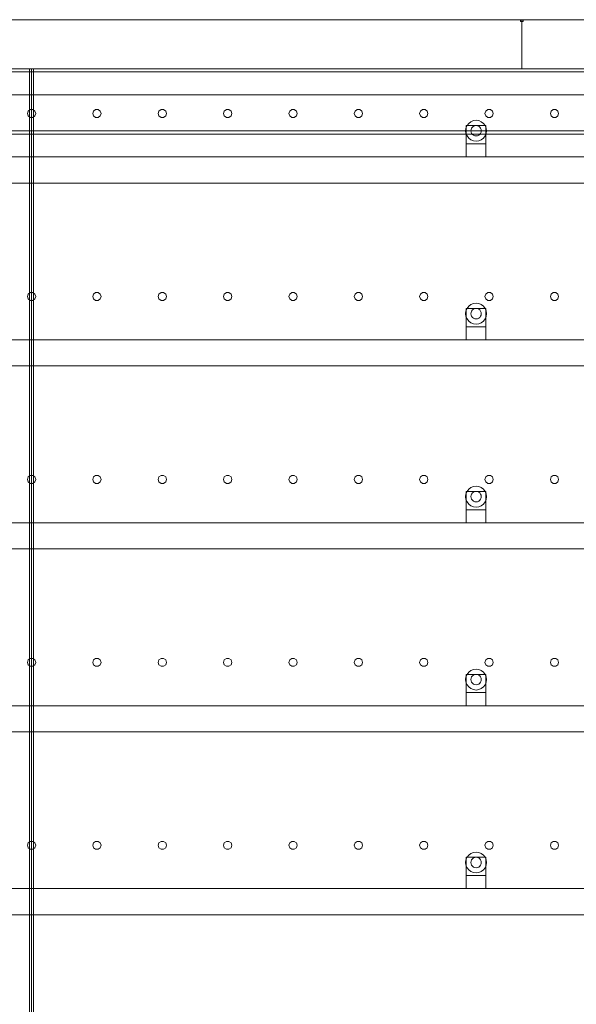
# Model space of a CAD drawing. Header units: millimetres. Extents: x -4395 to 65662, y -65530 to 6847.
# Tile 987 of 1034: x 51443 to 52294, y 1493 to 3000. Entities that reach past the tile are written whole.
import ezdxf

# ---------------------------------------------------------------- set-up
doc = ezdxf.new("R2010")
doc.units = ezdxf.units.MM
doc.layers.add('lateral_secador', color=7, linetype='Continuous', lineweight=0)

msp = doc.modelspace()

# ---------------------------------------------------------------- linework, layer by layer
at = {"layer": 'lateral_secador'}
for p, q in [((51211.134, 3000), (52211.134, 3000)), ((52209.134, 3000), (52213.134, 3000)), ((52209.134, 3000), (52209.134, 2997)), ((52211.134, 2925), (52211.134, 3000)), ((52211.134, 3000), (53211.134, 3000)), ((52213.134, 2997), (52213.134, 3000)), ((52209.134, 2997), (52213.134, 2997)), ((40461.134, 2925), (60461.134, 2925)), ((50686.134, 2925), (51461.134, 2925)), ((51211.134, 2925), (52211.134, 2925)), ((51458.134, 2925), (51464.134, 2925)), ((51458.134, 2925), (51458.134, 60)), ((51461.134, 0), (51461.134, 2925)), ((51461.134, 2925), (52461.134, 2925)), ((51464.134, 60), (51464.134, 2925)), ((52211.134, 2925), (53211.134, 2925)), ((40461.134, 2920), (60461.134, 2920)), ((40461.134, 2885), (60461.134, 2885)), ((51455.997, 2860.082), (51454.784, 2856.35)), ((51454.784, 2856.35), (51455.997, 2852.618)), ((51459.172, 2862.389), (51455.997, 2860.082)), ((51455.997, 2852.618), (51459.172, 2850.311)), ((51463.096, 2862.389), (51459.172, 2862.389)), ((51459.172, 2850.311), (51463.096, 2850.311)), ((51466.271, 2860.082), (51463.096, 2862.389)), ((51463.096, 2850.311), (51466.271, 2852.618)), ((51467.484, 2856.35), (51466.271, 2860.082)), ((51466.271, 2852.618), (51467.484, 2856.35)), ((51555.997, 2860.082), (51554.784, 2856.35)), ((51554.784, 2856.35), (51555.997, 2852.618)), ((51559.172, 2862.389), (51555.997, 2860.082)), ((51555.997, 2852.618), (51559.172, 2850.311)), ((51563.096, 2862.389), (51559.172, 2862.389)), ((51559.172, 2850.311), (51563.096, 2850.311)), ((51566.271, 2860.082), (51563.096, 2862.389)), ((51563.096, 2850.311), (51566.271, 2852.618)), ((51567.484, 2856.35), (51566.271, 2860.082)), ((51566.271, 2852.618), (51567.484, 2856.35)), ((51655.997, 2860.082), (51654.784, 2856.35)), ((51654.784, 2856.35), (51655.997, 2852.618)), ((51659.172, 2862.389), (51655.997, 2860.082)), ((51655.997, 2852.618), (51659.172, 2850.311)), ((51663.096, 2862.389), (51659.172, 2862.389)), ((51659.172, 2850.311), (51663.096, 2850.311)), ((51666.271, 2860.082), (51663.096, 2862.389)), ((51663.096, 2850.311), (51666.271, 2852.618)), ((51667.484, 2856.35), (51666.271, 2860.082)), ((51666.271, 2852.618), (51667.484, 2856.35)), ((51755.997, 2860.082), (51754.784, 2856.35)), ((51754.784, 2856.35), (51755.997, 2852.618)), ((51759.172, 2862.389), (51755.997, 2860.082)), ((51755.997, 2852.618), (51759.172, 2850.311)), ((51763.096, 2862.389), (51759.172, 2862.389)), ((51759.172, 2850.311), (51763.096, 2850.311)), ((51766.271, 2860.082), (51763.096, 2862.389)), ((51763.096, 2850.311), (51766.271, 2852.618)), ((51767.484, 2856.35), (51766.271, 2860.082)), ((51766.271, 2852.618), (51767.484, 2856.35)), ((51855.997, 2860.082), (51854.784, 2856.35)), ((51854.784, 2856.35), (51855.997, 2852.618)), ((51859.172, 2862.389), (51855.997, 2860.082)), ((51855.997, 2852.618), (51859.172, 2850.311)), ((51863.096, 2862.389), (51859.172, 2862.389)), ((51859.172, 2850.311), (51863.096, 2850.311)), ((51866.271, 2860.082), (51863.096, 2862.389)), ((51863.096, 2850.311), (51866.271, 2852.618)), ((51867.484, 2856.35), (51866.271, 2860.082)), ((51866.271, 2852.618), (51867.484, 2856.35)), ((51955.997, 2860.082), (51954.784, 2856.35)), ((51954.784, 2856.35), (51955.997, 2852.618)), ((51959.172, 2862.389), (51955.997, 2860.082)), ((51955.997, 2852.618), (51959.172, 2850.311)), ((51963.096, 2862.389), (51959.172, 2862.389)), ((51959.172, 2850.311), (51963.096, 2850.311)), ((51966.271, 2860.082), (51963.096, 2862.389)), ((51963.096, 2850.311), (51966.271, 2852.618)), ((51967.484, 2856.35), (51966.271, 2860.082)), ((51966.271, 2852.618), (51967.484, 2856.35)), ((52055.997, 2860.082), (52054.784, 2856.35)), ((52054.784, 2856.35), (52055.997, 2852.618)), ((52059.172, 2862.389), (52055.997, 2860.082)), ((52055.997, 2852.618), (52059.172, 2850.311)), ((52063.096, 2862.389), (52059.172, 2862.389)), ((52059.172, 2850.311), (52063.096, 2850.311)), ((52066.271, 2860.082), (52063.096, 2862.389)), ((52063.096, 2850.311), (52066.271, 2852.618)), ((52067.484, 2856.35), (52066.271, 2860.082)), ((52066.271, 2852.618), (52067.484, 2856.35)), ((52155.997, 2860.082), (52154.784, 2856.35)), ((52154.784, 2856.35), (52155.997, 2852.618)), ((52159.172, 2862.389), (52155.997, 2860.082)), ((52155.997, 2852.618), (52159.172, 2850.311)), ((52163.096, 2862.389), (52159.172, 2862.389)), ((52159.172, 2850.311), (52163.096, 2850.311)), ((52166.271, 2860.082), (52163.096, 2862.389)), ((52163.096, 2850.311), (52166.271, 2852.618)), ((52167.484, 2856.35), (52166.271, 2860.082)), ((52166.271, 2852.618), (52167.484, 2856.35)), ((52255.997, 2860.082), (52254.784, 2856.35)), ((52254.784, 2856.35), (52255.997, 2852.618)), ((52259.172, 2862.389), (52255.997, 2860.082)), ((52255.997, 2852.618), (52259.172, 2850.311)), ((52263.096, 2862.389), (52259.172, 2862.389)), ((52259.172, 2850.311), (52263.096, 2850.311)), ((52266.271, 2860.082), (52263.096, 2862.389)), ((52263.096, 2850.311), (52266.271, 2852.618)), ((52267.484, 2856.35), (52266.271, 2860.082)), ((52266.271, 2852.618), (52267.484, 2856.35)), ((52125.679, 2834.141), (52125.134, 2830)), ((52127.277, 2838), (52125.679, 2834.141)), ((52126.134, 2838), (52156.134, 2838)), ((52126.134, 2838), (52126.134, 2810)), ((52129.82, 2841.314), (52127.277, 2838)), ((52133.134, 2843.856), (52129.82, 2841.314)), ((52136.993, 2845.455), (52133.134, 2843.856)), ((52134.206, 2834), (52133.406, 2832.071)), ((52135.477, 2835.657), (52134.206, 2834)), ((52137.134, 2836.928), (52135.477, 2835.657)), ((52141.134, 2846), (52136.993, 2845.455)), ((52139.063, 2837.727), (52137.134, 2836.928)), ((52141.134, 2838), (52139.063, 2837.727)), ((52145.275, 2845.455), (52141.134, 2846)), ((52143.204, 2837.727), (52141.134, 2838)), ((52145.134, 2836.928), (52143.204, 2837.727)), ((52146.791, 2835.657), (52145.134, 2836.928)), ((52149.134, 2843.856), (52145.275, 2845.455)), ((52148.062, 2834), (52146.791, 2835.657)), ((52148.861, 2832.071), (52148.062, 2834)), ((52152.448, 2841.314), (52149.134, 2843.856)), ((52154.99, 2838), (52152.448, 2841.314)), ((52156.589, 2834.141), (52154.99, 2838)), ((52156.134, 2810), (52156.134, 2838)), ((52157.134, 2830), (52156.589, 2834.141)), ((40461.134, 2830), (60461.134, 2830)), ((40461.134, 2825), (60461.134, 2825)), ((52125.134, 2830), (52125.679, 2825.859)), ((52125.679, 2825.859), (52127.277, 2822)), ((52127.277, 2822), (52129.82, 2818.686)), ((52129.82, 2818.686), (52133.134, 2816.144)), ((52133.406, 2832.071), (52133.134, 2830)), ((52133.134, 2830), (52133.406, 2827.929)), ((52133.406, 2827.929), (52134.206, 2826)), ((52134.206, 2826), (52135.477, 2824.343)), ((52135.477, 2824.343), (52137.134, 2823.072)), ((52137.134, 2823.072), (52139.063, 2822.273)), ((52139.063, 2822.273), (52141.134, 2822)), ((52141.134, 2822), (52143.204, 2822.273)), ((52143.204, 2822.273), (52145.134, 2823.072)), ((52145.134, 2823.072), (52146.791, 2824.343)), ((52146.791, 2824.343), (52148.062, 2826)), ((52148.062, 2826), (52148.861, 2827.929)), ((52149.134, 2830), (52148.861, 2832.071)), ((52148.861, 2827.929), (52149.134, 2830)), ((52149.134, 2816.144), (52152.448, 2818.686)), ((52152.448, 2818.686), (52154.99, 2822)), ((52154.99, 2822), (52156.589, 2825.859)), ((52156.589, 2825.859), (52157.134, 2830)), ((52126.134, 2810), (52156.134, 2810)), ((52126.134, 2810), (52126.134, 2790)), ((52133.134, 2816.144), (52136.993, 2814.545)), ((52136.993, 2814.545), (52141.134, 2814)), ((52141.134, 2814), (52145.275, 2814.545)), ((52145.275, 2814.545), (52149.134, 2816.144)), ((52156.134, 2790), (52156.134, 2810)), ((40811.134, 2790), (60111.134, 2790)), ((52126.134, 2790), (52156.134, 2790)), ((40811.134, 2750), (60111.134, 2750)), ((51455.997, 2580.082), (51454.784, 2576.35)), ((51459.172, 2582.389), (51455.997, 2580.082)), ((51463.096, 2582.389), (51459.172, 2582.389)), ((51466.271, 2580.082), (51463.096, 2582.389)), ((51467.484, 2576.35), (51466.271, 2580.082)), ((51555.997, 2580.082), (51554.784, 2576.35)), ((51559.172, 2582.389), (51555.997, 2580.082)), ((51563.096, 2582.389), (51559.172, 2582.389)), ((51566.271, 2580.082), (51563.096, 2582.389)), ((51567.484, 2576.35), (51566.271, 2580.082)), ((51655.997, 2580.082), (51654.784, 2576.35)), ((51659.172, 2582.389), (51655.997, 2580.082)), ((51663.096, 2582.389), (51659.172, 2582.389)), ((51666.271, 2580.082), (51663.096, 2582.389)), ((51667.484, 2576.35), (51666.271, 2580.082)), ((51755.997, 2580.082), (51754.784, 2576.35)), ((51759.172, 2582.389), (51755.997, 2580.082)), ((51763.096, 2582.389), (51759.172, 2582.389)), ((51766.271, 2580.082), (51763.096, 2582.389)), ((51767.484, 2576.35), (51766.271, 2580.082)), ((51855.997, 2580.082), (51854.784, 2576.35)), ((51859.172, 2582.389), (51855.997, 2580.082)), ((51863.096, 2582.389), (51859.172, 2582.389)), ((51866.271, 2580.082), (51863.096, 2582.389)), ((51867.484, 2576.35), (51866.271, 2580.082)), ((51955.997, 2580.082), (51954.784, 2576.35)), ((51959.172, 2582.389), (51955.997, 2580.082)), ((51963.096, 2582.389), (51959.172, 2582.389)), ((51966.271, 2580.082), (51963.096, 2582.389)), ((51967.484, 2576.35), (51966.271, 2580.082)), ((52055.997, 2580.082), (52054.784, 2576.35)), ((52059.172, 2582.389), (52055.997, 2580.082)), ((52063.096, 2582.389), (52059.172, 2582.389)), ((52066.271, 2580.082), (52063.096, 2582.389)), ((52067.484, 2576.35), (52066.271, 2580.082)), ((52155.997, 2580.082), (52154.784, 2576.35)), ((52159.172, 2582.389), (52155.997, 2580.082)), ((52163.096, 2582.389), (52159.172, 2582.389)), ((52166.271, 2580.082), (52163.096, 2582.389)), ((52167.484, 2576.35), (52166.271, 2580.082)), ((52255.997, 2580.082), (52254.784, 2576.35)), ((52259.172, 2582.389), (52255.997, 2580.082)), ((52263.096, 2582.389), (52259.172, 2582.389)), ((52266.271, 2580.082), (52263.096, 2582.389)), ((52267.484, 2576.35), (52266.271, 2580.082)), ((51454.784, 2576.35), (51455.997, 2572.618)), ((51455.997, 2572.618), (51459.172, 2570.311)), ((51459.172, 2570.311), (51463.096, 2570.311)), ((51463.096, 2570.311), (51466.271, 2572.618)), ((51466.271, 2572.618), (51467.484, 2576.35)), ((51554.784, 2576.35), (51555.997, 2572.618)), ((51555.997, 2572.618), (51559.172, 2570.311)), ((51559.172, 2570.311), (51563.096, 2570.311)), ((51563.096, 2570.311), (51566.271, 2572.618)), ((51566.271, 2572.618), (51567.484, 2576.35)), ((51654.784, 2576.35), (51655.997, 2572.618)), ((51655.997, 2572.618), (51659.172, 2570.311)), ((51659.172, 2570.311), (51663.096, 2570.311)), ((51663.096, 2570.311), (51666.271, 2572.618)), ((51666.271, 2572.618), (51667.484, 2576.35)), ((51754.784, 2576.35), (51755.997, 2572.618)), ((51755.997, 2572.618), (51759.172, 2570.311)), ((51759.172, 2570.311), (51763.096, 2570.311)), ((51763.096, 2570.311), (51766.271, 2572.618)), ((51766.271, 2572.618), (51767.484, 2576.35)), ((51854.784, 2576.35), (51855.997, 2572.618)), ((51855.997, 2572.618), (51859.172, 2570.311)), ((51859.172, 2570.311), (51863.096, 2570.311)), ((51863.096, 2570.311), (51866.271, 2572.618)), ((51866.271, 2572.618), (51867.484, 2576.35)), ((51954.784, 2576.35), (51955.997, 2572.618)), ((51955.997, 2572.618), (51959.172, 2570.311)), ((51959.172, 2570.311), (51963.096, 2570.311)), ((51963.096, 2570.311), (51966.271, 2572.618)), ((51966.271, 2572.618), (51967.484, 2576.35)), ((52054.784, 2576.35), (52055.997, 2572.618)), ((52055.997, 2572.618), (52059.172, 2570.311)), ((52059.172, 2570.311), (52063.096, 2570.311)), ((52063.096, 2570.311), (52066.271, 2572.618)), ((52066.271, 2572.618), (52067.484, 2576.35)), ((52133.134, 2563.856), (52129.82, 2561.314)), ((52136.993, 2565.455), (52133.134, 2563.856)), ((52141.134, 2566), (52136.993, 2565.455)), ((52145.275, 2565.455), (52141.134, 2566)), ((52149.134, 2563.856), (52145.275, 2565.455)), ((52152.448, 2561.314), (52149.134, 2563.856)), ((52154.784, 2576.35), (52155.997, 2572.618)), ((52155.997, 2572.618), (52159.172, 2570.311)), ((52159.172, 2570.311), (52163.096, 2570.311)), ((52163.096, 2570.311), (52166.271, 2572.618)), ((52166.271, 2572.618), (52167.484, 2576.35)), ((52254.784, 2576.35), (52255.997, 2572.618)), ((52255.997, 2572.618), (52259.172, 2570.311)), ((52259.172, 2570.311), (52263.096, 2570.311)), ((52263.096, 2570.311), (52266.271, 2572.618)), ((52266.271, 2572.618), (52267.484, 2576.35)), ((52125.679, 2554.141), (52125.134, 2550)), ((52125.134, 2550), (52125.679, 2545.859)), ((52127.277, 2558), (52125.679, 2554.141)), ((52126.134, 2558), (52156.134, 2558)), ((52126.134, 2558), (52126.134, 2530)), ((52129.82, 2561.314), (52127.277, 2558)), ((52133.406, 2552.071), (52133.134, 2550)), ((52133.134, 2550), (52133.406, 2547.929)), ((52134.206, 2554), (52133.406, 2552.071)), ((52133.406, 2547.929), (52134.206, 2546)), ((52135.477, 2555.657), (52134.206, 2554)), ((52137.134, 2556.928), (52135.477, 2555.657)), ((52139.063, 2557.727), (52137.134, 2556.928)), ((52141.134, 2558), (52139.063, 2557.727)), ((52143.204, 2557.727), (52141.134, 2558)), ((52145.134, 2556.928), (52143.204, 2557.727)), ((52146.791, 2555.657), (52145.134, 2556.928)), ((52148.062, 2554), (52146.791, 2555.657)), ((52148.861, 2552.071), (52148.062, 2554)), ((52148.062, 2546), (52148.861, 2547.929)), ((52149.134, 2550), (52148.861, 2552.071)), ((52148.861, 2547.929), (52149.134, 2550)), ((52154.99, 2558), (52152.448, 2561.314)), ((52156.589, 2554.141), (52154.99, 2558)), ((52156.134, 2530), (52156.134, 2558)), ((52157.134, 2550), (52156.589, 2554.141)), ((52156.589, 2545.859), (52157.134, 2550)), ((52125.679, 2545.859), (52127.277, 2542)), ((52127.277, 2542), (52129.82, 2538.686)), ((52129.82, 2538.686), (52133.134, 2536.144)), ((52133.134, 2536.144), (52136.993, 2534.545)), ((52134.206, 2546), (52135.477, 2544.343)), ((52135.477, 2544.343), (52137.134, 2543.072)), ((52136.993, 2534.545), (52141.134, 2534)), ((52137.134, 2543.072), (52139.063, 2542.273)), ((52139.063, 2542.273), (52141.134, 2542)), ((52141.134, 2542), (52143.204, 2542.273)), ((52141.134, 2534), (52145.275, 2534.545)), ((52143.204, 2542.273), (52145.134, 2543.072)), ((52145.134, 2543.072), (52146.791, 2544.343)), ((52145.275, 2534.545), (52149.134, 2536.144)), ((52146.791, 2544.343), (52148.062, 2546)), ((52149.134, 2536.144), (52152.448, 2538.686)), ((52152.448, 2538.686), (52154.99, 2542)), ((52154.99, 2542), (52156.589, 2545.859)), ((52126.134, 2530), (52156.134, 2530)), ((52126.134, 2530), (52126.134, 2510)), ((52156.134, 2510), (52156.134, 2530)), ((40811.134, 2510), (60111.134, 2510)), ((52126.134, 2510), (52156.134, 2510)), ((40811.134, 2470), (60111.134, 2470)), ((51455.997, 2300.082), (51454.784, 2296.35)), ((51454.784, 2296.35), (51455.997, 2292.618)), ((51459.172, 2302.389), (51455.997, 2300.082)), ((51455.997, 2292.618), (51459.172, 2290.311)), ((51463.096, 2302.389), (51459.172, 2302.389)), ((51466.271, 2300.082), (51463.096, 2302.389)), ((51463.096, 2290.311), (51466.271, 2292.618)), ((51467.484, 2296.35), (51466.271, 2300.082)), ((51466.271, 2292.618), (51467.484, 2296.35)), ((51555.997, 2300.082), (51554.784, 2296.35)), ((51554.784, 2296.35), (51555.997, 2292.618)), ((51559.172, 2302.389), (51555.997, 2300.082)), ((51555.997, 2292.618), (51559.172, 2290.311)), ((51563.096, 2302.389), (51559.172, 2302.389)), ((51566.271, 2300.082), (51563.096, 2302.389)), ((51563.096, 2290.311), (51566.271, 2292.618)), ((51567.484, 2296.35), (51566.271, 2300.082)), ((51566.271, 2292.618), (51567.484, 2296.35)), ((51655.997, 2300.082), (51654.784, 2296.35)), ((51654.784, 2296.35), (51655.997, 2292.618)), ((51659.172, 2302.389), (51655.997, 2300.082)), ((51655.997, 2292.618), (51659.172, 2290.311)), ((51663.096, 2302.389), (51659.172, 2302.389)), ((51666.271, 2300.082), (51663.096, 2302.389)), ((51663.096, 2290.311), (51666.271, 2292.618)), ((51667.484, 2296.35), (51666.271, 2300.082)), ((51666.271, 2292.618), (51667.484, 2296.35)), ((51755.997, 2300.082), (51754.784, 2296.35)), ((51754.784, 2296.35), (51755.997, 2292.618)), ((51759.172, 2302.389), (51755.997, 2300.082)), ((51755.997, 2292.618), (51759.172, 2290.311)), ((51763.096, 2302.389), (51759.172, 2302.389)), ((51766.271, 2300.082), (51763.096, 2302.389)), ((51763.096, 2290.311), (51766.271, 2292.618)), ((51767.484, 2296.35), (51766.271, 2300.082)), ((51766.271, 2292.618), (51767.484, 2296.35)), ((51855.997, 2300.082), (51854.784, 2296.35)), ((51854.784, 2296.35), (51855.997, 2292.618)), ((51859.172, 2302.389), (51855.997, 2300.082)), ((51855.997, 2292.618), (51859.172, 2290.311)), ((51863.096, 2302.389), (51859.172, 2302.389)), ((51866.271, 2300.082), (51863.096, 2302.389)), ((51863.096, 2290.311), (51866.271, 2292.618)), ((51867.484, 2296.35), (51866.271, 2300.082)), ((51866.271, 2292.618), (51867.484, 2296.35)), ((51955.997, 2300.082), (51954.784, 2296.35)), ((51954.784, 2296.35), (51955.997, 2292.618)), ((51959.172, 2302.389), (51955.997, 2300.082)), ((51955.997, 2292.618), (51959.172, 2290.311)), ((51963.096, 2302.389), (51959.172, 2302.389)), ((51966.271, 2300.082), (51963.096, 2302.389)), ((51963.096, 2290.311), (51966.271, 2292.618)), ((51967.484, 2296.35), (51966.271, 2300.082)), ((51966.271, 2292.618), (51967.484, 2296.35)), ((52055.997, 2300.082), (52054.784, 2296.35)), ((52054.784, 2296.35), (52055.997, 2292.618)), ((52059.172, 2302.389), (52055.997, 2300.082)), ((52055.997, 2292.618), (52059.172, 2290.311)), ((52063.096, 2302.389), (52059.172, 2302.389)), ((52066.271, 2300.082), (52063.096, 2302.389)), ((52063.096, 2290.311), (52066.271, 2292.618)), ((52067.484, 2296.35), (52066.271, 2300.082)), ((52066.271, 2292.618), (52067.484, 2296.35)), ((52155.997, 2300.082), (52154.784, 2296.35)), ((52154.784, 2296.35), (52155.997, 2292.618)), ((52159.172, 2302.389), (52155.997, 2300.082)), ((52155.997, 2292.618), (52159.172, 2290.311)), ((52163.096, 2302.389), (52159.172, 2302.389)), ((52166.271, 2300.082), (52163.096, 2302.389)), ((52163.096, 2290.311), (52166.271, 2292.618)), ((52167.484, 2296.35), (52166.271, 2300.082)), ((52166.271, 2292.618), (52167.484, 2296.35)), ((52255.997, 2300.082), (52254.784, 2296.35)), ((52254.784, 2296.35), (52255.997, 2292.618)), ((52259.172, 2302.389), (52255.997, 2300.082)), ((52255.997, 2292.618), (52259.172, 2290.311)), ((52263.096, 2302.389), (52259.172, 2302.389)), ((52266.271, 2300.082), (52263.096, 2302.389)), ((52263.096, 2290.311), (52266.271, 2292.618)), ((52267.484, 2296.35), (52266.271, 2300.082)), ((52266.271, 2292.618), (52267.484, 2296.35)), ((51459.172, 2290.311), (51463.096, 2290.311)), ((51559.172, 2290.311), (51563.096, 2290.311)), ((51659.172, 2290.311), (51663.096, 2290.311)), ((51759.172, 2290.311), (51763.096, 2290.311)), ((51859.172, 2290.311), (51863.096, 2290.311)), ((51959.172, 2290.311), (51963.096, 2290.311)), ((52059.172, 2290.311), (52063.096, 2290.311)), ((52127.277, 2278), (52125.679, 2274.141)), ((52126.134, 2278), (52156.134, 2278)), ((52126.134, 2278), (52126.134, 2250)), ((52129.82, 2281.314), (52127.277, 2278)), ((52133.134, 2283.856), (52129.82, 2281.314)), ((52136.993, 2285.455), (52133.134, 2283.856)), ((52135.477, 2275.657), (52134.206, 2274)), ((52137.134, 2276.928), (52135.477, 2275.657)), ((52141.134, 2286), (52136.993, 2285.455)), ((52139.063, 2277.727), (52137.134, 2276.928)), ((52141.134, 2278), (52139.063, 2277.727)), ((52145.275, 2285.455), (52141.134, 2286)), ((52143.204, 2277.727), (52141.134, 2278)), ((52145.134, 2276.928), (52143.204, 2277.727)), ((52146.791, 2275.657), (52145.134, 2276.928)), ((52149.134, 2283.856), (52145.275, 2285.455)), ((52148.062, 2274), (52146.791, 2275.657)), ((52152.448, 2281.314), (52149.134, 2283.856)), ((52154.99, 2278), (52152.448, 2281.314)), ((52156.589, 2274.141), (52154.99, 2278)), ((52156.134, 2250), (52156.134, 2278)), ((52159.172, 2290.311), (52163.096, 2290.311)), ((52259.172, 2290.311), (52263.096, 2290.311)), ((52125.679, 2274.141), (52125.134, 2270)), ((52125.134, 2270), (52125.679, 2265.859)), ((52125.679, 2265.859), (52127.277, 2262)), ((52127.277, 2262), (52129.82, 2258.686)), ((52133.406, 2272.071), (52133.134, 2270)), ((52133.134, 2270), (52133.406, 2267.929)), ((52134.206, 2274), (52133.406, 2272.071)), ((52133.406, 2267.929), (52134.206, 2266)), ((52134.206, 2266), (52135.477, 2264.343)), ((52135.477, 2264.343), (52137.134, 2263.072)), ((52137.134, 2263.072), (52139.063, 2262.273)), ((52139.063, 2262.273), (52141.134, 2262)), ((52141.134, 2262), (52143.204, 2262.273)), ((52143.204, 2262.273), (52145.134, 2263.072)), ((52145.134, 2263.072), (52146.791, 2264.343)), ((52146.791, 2264.343), (52148.062, 2266)), ((52148.861, 2272.071), (52148.062, 2274)), ((52148.062, 2266), (52148.861, 2267.929)), ((52149.134, 2270), (52148.861, 2272.071)), ((52148.861, 2267.929), (52149.134, 2270)), ((52152.448, 2258.686), (52154.99, 2262)), ((52154.99, 2262), (52156.589, 2265.859)), ((52157.134, 2270), (52156.589, 2274.141)), ((52156.589, 2265.859), (52157.134, 2270)), ((52126.134, 2250), (52156.134, 2250)), ((52126.134, 2250), (52126.134, 2230)), ((52129.82, 2258.686), (52133.134, 2256.144)), ((52133.134, 2256.144), (52136.993, 2254.545)), ((52136.993, 2254.545), (52141.134, 2254)), ((52141.134, 2254), (52145.275, 2254.545)), ((52145.275, 2254.545), (52149.134, 2256.144)), ((52149.134, 2256.144), (52152.448, 2258.686)), ((52156.134, 2230), (52156.134, 2250)), ((40811.134, 2230), (60111.134, 2230)), ((52126.134, 2230), (52156.134, 2230)), ((40811.134, 2190), (60111.134, 2190)), ((51455.997, 2020.082), (51454.784, 2016.35)), ((51459.172, 2022.389), (51455.997, 2020.082)), ((51463.096, 2022.389), (51459.172, 2022.389)), ((51466.271, 2020.082), (51463.096, 2022.389)), ((51467.484, 2016.35), (51466.271, 2020.082)), ((51555.997, 2020.082), (51554.784, 2016.35)), ((51559.172, 2022.389), (51555.997, 2020.082)), ((51563.096, 2022.389), (51559.172, 2022.389)), ((51566.271, 2020.082), (51563.096, 2022.389)), ((51567.484, 2016.35), (51566.271, 2020.082)), ((51655.997, 2020.082), (51654.784, 2016.35)), ((51659.172, 2022.389), (51655.997, 2020.082)), ((51663.096, 2022.389), (51659.172, 2022.389)), ((51666.271, 2020.082), (51663.096, 2022.389)), ((51667.484, 2016.35), (51666.271, 2020.082)), ((51755.997, 2020.082), (51754.784, 2016.35)), ((51759.172, 2022.389), (51755.997, 2020.082)), ((51763.096, 2022.389), (51759.172, 2022.389)), ((51766.271, 2020.082), (51763.096, 2022.389)), ((51767.484, 2016.35), (51766.271, 2020.082)), ((51855.997, 2020.082), (51854.784, 2016.35)), ((51859.172, 2022.389), (51855.997, 2020.082)), ((51863.096, 2022.389), (51859.172, 2022.389)), ((51866.271, 2020.082), (51863.096, 2022.389)), ((51867.484, 2016.35), (51866.271, 2020.082)), ((51955.997, 2020.082), (51954.784, 2016.35)), ((51959.172, 2022.389), (51955.997, 2020.082)), ((51963.096, 2022.389), (51959.172, 2022.389)), ((51966.271, 2020.082), (51963.096, 2022.389)), ((51967.484, 2016.35), (51966.271, 2020.082)), ((52055.997, 2020.082), (52054.784, 2016.35)), ((52059.172, 2022.389), (52055.997, 2020.082)), ((52063.096, 2022.389), (52059.172, 2022.389)), ((52066.271, 2020.082), (52063.096, 2022.389)), ((52067.484, 2016.35), (52066.271, 2020.082)), ((52155.997, 2020.082), (52154.784, 2016.35)), ((52159.172, 2022.389), (52155.997, 2020.082)), ((52163.096, 2022.389), (52159.172, 2022.389)), ((52166.271, 2020.082), (52163.096, 2022.389)), ((52167.484, 2016.35), (52166.271, 2020.082)), ((52255.997, 2020.082), (52254.784, 2016.35)), ((52259.172, 2022.389), (52255.997, 2020.082)), ((52263.096, 2022.389), (52259.172, 2022.389)), ((52266.271, 2020.082), (52263.096, 2022.389)), ((52267.484, 2016.35), (52266.271, 2020.082)), ((51454.784, 2016.35), (51455.997, 2012.618)), ((51455.997, 2012.618), (51459.172, 2010.311)), ((51459.172, 2010.311), (51463.096, 2010.311)), ((51463.096, 2010.311), (51466.271, 2012.618)), ((51466.271, 2012.618), (51467.484, 2016.35)), ((51554.784, 2016.35), (51555.997, 2012.618)), ((51555.997, 2012.618), (51559.172, 2010.311)), ((51559.172, 2010.311), (51563.096, 2010.311)), ((51563.096, 2010.311), (51566.271, 2012.618)), ((51566.271, 2012.618), (51567.484, 2016.35)), ((51654.784, 2016.35), (51655.997, 2012.618)), ((51655.997, 2012.618), (51659.172, 2010.311)), ((51659.172, 2010.311), (51663.096, 2010.311)), ((51663.096, 2010.311), (51666.271, 2012.618)), ((51666.271, 2012.618), (51667.484, 2016.35)), ((51754.784, 2016.35), (51755.997, 2012.618)), ((51755.997, 2012.618), (51759.172, 2010.311)), ((51759.172, 2010.311), (51763.096, 2010.311)), ((51763.096, 2010.311), (51766.271, 2012.618)), ((51766.271, 2012.618), (51767.484, 2016.35)), ((51854.784, 2016.35), (51855.997, 2012.618)), ((51855.997, 2012.618), (51859.172, 2010.311)), ((51859.172, 2010.311), (51863.096, 2010.311)), ((51863.096, 2010.311), (51866.271, 2012.618)), ((51866.271, 2012.618), (51867.484, 2016.35)), ((51954.784, 2016.35), (51955.997, 2012.618)), ((51955.997, 2012.618), (51959.172, 2010.311)), ((51959.172, 2010.311), (51963.096, 2010.311)), ((51963.096, 2010.311), (51966.271, 2012.618)), ((51966.271, 2012.618), (51967.484, 2016.35)), ((52054.784, 2016.35), (52055.997, 2012.618)), ((52055.997, 2012.618), (52059.172, 2010.311)), ((52059.172, 2010.311), (52063.096, 2010.311)), ((52063.096, 2010.311), (52066.271, 2012.618)), ((52066.271, 2012.618), (52067.484, 2016.35)), ((52136.993, 2005.455), (52133.134, 2003.856)), ((52141.134, 2006), (52136.993, 2005.455)), ((52145.275, 2005.455), (52141.134, 2006)), ((52149.134, 2003.856), (52145.275, 2005.455)), ((52154.784, 2016.35), (52155.997, 2012.618)), ((52155.997, 2012.618), (52159.172, 2010.311)), ((52159.172, 2010.311), (52163.096, 2010.311)), ((52163.096, 2010.311), (52166.271, 2012.618)), ((52166.271, 2012.618), (52167.484, 2016.35)), ((52254.784, 2016.35), (52255.997, 2012.618)), ((52255.997, 2012.618), (52259.172, 2010.311)), ((52259.172, 2010.311), (52263.096, 2010.311)), ((52263.096, 2010.311), (52266.271, 2012.618)), ((52266.271, 2012.618), (52267.484, 2016.35)), ((52125.679, 1994.141), (52125.134, 1990)), ((52125.134, 1990), (52125.679, 1985.859)), ((52127.277, 1998), (52125.679, 1994.141)), ((52126.134, 1998), (52156.134, 1998)), ((52126.134, 1998), (52126.134, 1970)), ((52129.82, 2001.314), (52127.277, 1998)), ((52133.134, 2003.856), (52129.82, 2001.314)), ((52133.406, 1992.071), (52133.134, 1990)), ((52133.134, 1990), (52133.406, 1987.929)), ((52134.206, 1994), (52133.406, 1992.071)), ((52135.477, 1995.657), (52134.206, 1994)), ((52137.134, 1996.928), (52135.477, 1995.657)), ((52139.063, 1997.727), (52137.134, 1996.928)), ((52141.134, 1998), (52139.063, 1997.727)), ((52143.204, 1997.727), (52141.134, 1998)), ((52145.134, 1996.928), (52143.204, 1997.727)), ((52146.791, 1995.657), (52145.134, 1996.928)), ((52148.062, 1994), (52146.791, 1995.657)), ((52148.861, 1992.071), (52148.062, 1994)), ((52149.134, 1990), (52148.861, 1992.071)), ((52148.861, 1987.929), (52149.134, 1990)), ((52152.448, 2001.314), (52149.134, 2003.856)), ((52154.99, 1998), (52152.448, 2001.314)), ((52156.589, 1994.141), (52154.99, 1998)), ((52156.134, 1970), (52156.134, 1998)), ((52157.134, 1990), (52156.589, 1994.141)), ((52156.589, 1985.859), (52157.134, 1990)), ((52125.679, 1985.859), (52127.277, 1982)), ((52127.277, 1982), (52129.82, 1978.686)), ((52129.82, 1978.686), (52133.134, 1976.144)), ((52133.134, 1976.144), (52136.993, 1974.545)), ((52133.406, 1987.929), (52134.206, 1986)), ((52134.206, 1986), (52135.477, 1984.343)), ((52135.477, 1984.343), (52137.134, 1983.072)), ((52136.993, 1974.545), (52141.134, 1974)), ((52137.134, 1983.072), (52139.063, 1982.273)), ((52139.063, 1982.273), (52141.134, 1982)), ((52141.134, 1982), (52143.204, 1982.273)), ((52141.134, 1974), (52145.275, 1974.545)), ((52143.204, 1982.273), (52145.134, 1983.072)), ((52145.134, 1983.072), (52146.791, 1984.343)), ((52145.275, 1974.545), (52149.134, 1976.144)), ((52146.791, 1984.343), (52148.062, 1986)), ((52148.062, 1986), (52148.861, 1987.929)), ((52149.134, 1976.144), (52152.448, 1978.686)), ((52152.448, 1978.686), (52154.99, 1982)), ((52154.99, 1982), (52156.589, 1985.859)), ((52126.134, 1970), (52156.134, 1970)), ((52126.134, 1970), (52126.134, 1950)), ((52156.134, 1950), (52156.134, 1970)), ((40811.134, 1950), (60111.134, 1950)), ((52126.134, 1950), (52156.134, 1950)), ((40811.134, 1910), (60111.134, 1910)), ((51455.997, 1740.082), (51454.784, 1736.35)), ((51454.784, 1736.35), (51455.997, 1732.618)), ((51459.172, 1742.389), (51455.997, 1740.082)), ((51463.096, 1742.389), (51459.172, 1742.389)), ((51466.271, 1740.082), (51463.096, 1742.389)), ((51467.484, 1736.35), (51466.271, 1740.082)), ((51466.271, 1732.618), (51467.484, 1736.35)), ((51555.997, 1740.082), (51554.784, 1736.35)), ((51554.784, 1736.35), (51555.997, 1732.618)), ((51559.172, 1742.389), (51555.997, 1740.082)), ((51563.096, 1742.389), (51559.172, 1742.389)), ((51566.271, 1740.082), (51563.096, 1742.389)), ((51567.484, 1736.35), (51566.271, 1740.082)), ((51566.271, 1732.618), (51567.484, 1736.35)), ((51655.997, 1740.082), (51654.784, 1736.35)), ((51654.784, 1736.35), (51655.997, 1732.618)), ((51659.172, 1742.389), (51655.997, 1740.082)), ((51663.096, 1742.389), (51659.172, 1742.389)), ((51666.271, 1740.082), (51663.096, 1742.389)), ((51667.484, 1736.35), (51666.271, 1740.082)), ((51666.271, 1732.618), (51667.484, 1736.35)), ((51755.997, 1740.082), (51754.784, 1736.35)), ((51754.784, 1736.35), (51755.997, 1732.618)), ((51759.172, 1742.389), (51755.997, 1740.082)), ((51763.096, 1742.389), (51759.172, 1742.389)), ((51766.271, 1740.082), (51763.096, 1742.389)), ((51767.484, 1736.35), (51766.271, 1740.082)), ((51766.271, 1732.618), (51767.484, 1736.35)), ((51855.997, 1740.082), (51854.784, 1736.35)), ((51854.784, 1736.35), (51855.997, 1732.618)), ((51859.172, 1742.389), (51855.997, 1740.082)), ((51863.096, 1742.389), (51859.172, 1742.389)), ((51866.271, 1740.082), (51863.096, 1742.389)), ((51867.484, 1736.35), (51866.271, 1740.082)), ((51866.271, 1732.618), (51867.484, 1736.35)), ((51955.997, 1740.082), (51954.784, 1736.35)), ((51954.784, 1736.35), (51955.997, 1732.618)), ((51959.172, 1742.389), (51955.997, 1740.082)), ((51963.096, 1742.389), (51959.172, 1742.389)), ((51966.271, 1740.082), (51963.096, 1742.389)), ((51967.484, 1736.35), (51966.271, 1740.082)), ((51966.271, 1732.618), (51967.484, 1736.35)), ((52055.997, 1740.082), (52054.784, 1736.35)), ((52054.784, 1736.35), (52055.997, 1732.618)), ((52059.172, 1742.389), (52055.997, 1740.082)), ((52063.096, 1742.389), (52059.172, 1742.389)), ((52066.271, 1740.082), (52063.096, 1742.389)), ((52067.484, 1736.35), (52066.271, 1740.082)), ((52066.271, 1732.618), (52067.484, 1736.35)), ((52155.997, 1740.082), (52154.784, 1736.35)), ((52154.784, 1736.35), (52155.997, 1732.618)), ((52159.172, 1742.389), (52155.997, 1740.082)), ((52163.096, 1742.389), (52159.172, 1742.389)), ((52166.271, 1740.082), (52163.096, 1742.389)), ((52167.484, 1736.35), (52166.271, 1740.082)), ((52166.271, 1732.618), (52167.484, 1736.35)), ((52255.997, 1740.082), (52254.784, 1736.35)), ((52254.784, 1736.35), (52255.997, 1732.618)), ((52259.172, 1742.389), (52255.997, 1740.082)), ((52263.096, 1742.389), (52259.172, 1742.389)), ((52266.271, 1740.082), (52263.096, 1742.389)), ((52267.484, 1736.35), (52266.271, 1740.082)), ((52266.271, 1732.618), (52267.484, 1736.35)), ((51455.997, 1732.618), (51459.172, 1730.311)), ((51459.172, 1730.311), (51463.096, 1730.311)), ((51463.096, 1730.311), (51466.271, 1732.618)), ((51555.997, 1732.618), (51559.172, 1730.311)), ((51559.172, 1730.311), (51563.096, 1730.311)), ((51563.096, 1730.311), (51566.271, 1732.618)), ((51655.997, 1732.618), (51659.172, 1730.311)), ((51659.172, 1730.311), (51663.096, 1730.311)), ((51663.096, 1730.311), (51666.271, 1732.618)), ((51755.997, 1732.618), (51759.172, 1730.311)), ((51759.172, 1730.311), (51763.096, 1730.311)), ((51763.096, 1730.311), (51766.271, 1732.618)), ((51855.997, 1732.618), (51859.172, 1730.311)), ((51859.172, 1730.311), (51863.096, 1730.311)), ((51863.096, 1730.311), (51866.271, 1732.618)), ((51955.997, 1732.618), (51959.172, 1730.311)), ((51959.172, 1730.311), (51963.096, 1730.311)), ((51963.096, 1730.311), (51966.271, 1732.618)), ((52055.997, 1732.618), (52059.172, 1730.311)), ((52059.172, 1730.311), (52063.096, 1730.311)), ((52063.096, 1730.311), (52066.271, 1732.618)), ((52129.82, 1721.314), (52127.277, 1718)), ((52133.134, 1723.856), (52129.82, 1721.314)), ((52136.993, 1725.455), (52133.134, 1723.856)), ((52141.134, 1726), (52136.993, 1725.455)), ((52145.275, 1725.455), (52141.134, 1726)), ((52149.134, 1723.856), (52145.275, 1725.455)), ((52152.448, 1721.314), (52149.134, 1723.856)), ((52154.99, 1718), (52152.448, 1721.314)), ((52155.997, 1732.618), (52159.172, 1730.311)), ((52159.172, 1730.311), (52163.096, 1730.311)), ((52163.096, 1730.311), (52166.271, 1732.618)), ((52255.997, 1732.618), (52259.172, 1730.311)), ((52259.172, 1730.311), (52263.096, 1730.311)), ((52263.096, 1730.311), (52266.271, 1732.618)), ((52125.679, 1714.141), (52125.134, 1710)), ((52125.134, 1710), (52125.679, 1705.859)), ((52127.277, 1718), (52125.679, 1714.141)), ((52125.679, 1705.859), (52127.277, 1702)), ((52126.134, 1718), (52156.134, 1718)), ((52126.134, 1718), (52126.134, 1690)), ((52133.406, 1712.071), (52133.134, 1710)), ((52133.134, 1710), (52133.406, 1707.929)), ((52134.206, 1714), (52133.406, 1712.071)), ((52133.406, 1707.929), (52134.206, 1706)), ((52135.477, 1715.657), (52134.206, 1714)), ((52134.206, 1706), (52135.477, 1704.343)), ((52137.134, 1716.928), (52135.477, 1715.657)), ((52135.477, 1704.343), (52137.134, 1703.072)), ((52139.063, 1717.727), (52137.134, 1716.928)), ((52137.134, 1703.072), (52139.063, 1702.273)), ((52141.134, 1718), (52139.063, 1717.727)), ((52143.204, 1717.727), (52141.134, 1718)), ((52145.134, 1716.928), (52143.204, 1717.727)), ((52143.204, 1702.273), (52145.134, 1703.072)), ((52146.791, 1715.657), (52145.134, 1716.928)), ((52145.134, 1703.072), (52146.791, 1704.343)), ((52148.062, 1714), (52146.791, 1715.657)), ((52146.791, 1704.343), (52148.062, 1706)), ((52148.861, 1712.071), (52148.062, 1714)), ((52148.062, 1706), (52148.861, 1707.929)), ((52149.134, 1710), (52148.861, 1712.071)), ((52148.861, 1707.929), (52149.134, 1710)), ((52156.589, 1714.141), (52154.99, 1718)), ((52154.99, 1702), (52156.589, 1705.859)), ((52156.134, 1690), (52156.134, 1718)), ((52157.134, 1710), (52156.589, 1714.141)), ((52156.589, 1705.859), (52157.134, 1710)), ((52126.134, 1690), (52156.134, 1690)), ((52126.134, 1690), (52126.134, 1670)), ((52127.277, 1702), (52129.82, 1698.686)), ((52129.82, 1698.686), (52133.134, 1696.144)), ((52133.134, 1696.144), (52136.993, 1694.545)), ((52136.993, 1694.545), (52141.134, 1694)), ((52139.063, 1702.273), (52141.134, 1702)), ((52141.134, 1702), (52143.204, 1702.273)), ((52141.134, 1694), (52145.275, 1694.545)), ((52145.275, 1694.545), (52149.134, 1696.144)), ((52149.134, 1696.144), (52152.448, 1698.686)), ((52152.448, 1698.686), (52154.99, 1702)), ((52156.134, 1670), (52156.134, 1690)), ((40811.134, 1670), (60111.134, 1670)), ((52126.134, 1670), (52156.134, 1670)), ((40811.134, 1630), (60111.134, 1630))]:
    msp.add_line(p, q, dxfattribs=at)

doc.saveas('drawing.dxf')
